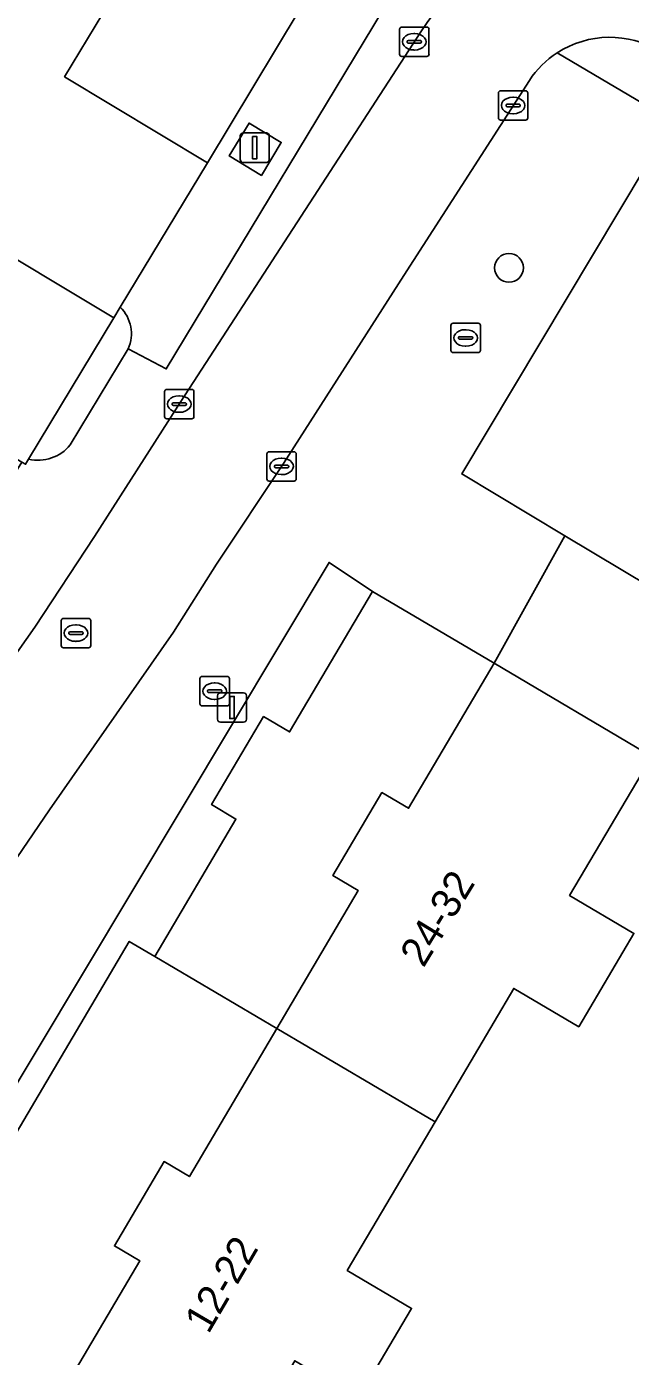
# Model space of a CAD drawing. Extents: x 158455 to 159797, y 387218 to 388672.
# Drawn here: x 159231.95 to 159252.49, y 388169.11 to 388214.39 of the extents above; entities that cross this region are included whole.
import ezdxf

# ---------------------------------------------------------------- set-up
doc = ezdxf.new("R2010")
doc.units = 0
for name, color, linetype in [('IMGEO_Boom', 7, 'Continuous'), ('IMGEO_Brandkraan', 7, 'Continuous'), ('IMGEO_Erf', 7, 'Continuous'), ('IMGEO_Kolk', 7, 'Continuous'), ('IMGEO_Lichtmast', 7, 'Continuous'), ('IMGEO_Muur', 7, 'Continuous'), ('IMGEO_Pand', 7, 'Continuous'), ('IMGEO_Pand_nummerreeks', 7, 'Continuous'), ('IMGEO_Pand_overbouw', 7, 'Continuous'), ('IMGEO_Parkeervlak_open', 7, 'Continuous'), ('IMGEO_Rijbaan_lokaal_open', 7, 'Continuous'), ('IMGEO_Rioolput', 7, 'Continuous'), ('IMGEO_Verkeerseiland_open', 7, 'Continuous'), ('IMGEO_Voetpad_open', 7, 'Continuous')]:
    doc.layers.add(name, color=color, linetype=linetype)

msp = doc.modelspace()

# ---------------------------------------------------------------- linework, layer by layer
at = {"layer": 'IMGEO_Boom'}
msp.add_circle((159248.363, 388206.175), 0.489, dxfattribs=at)
at = {"layer": 'IMGEO_Brandkraan'}
for p, q in [((159237.847, 388191.335), (159237.847, 388192.187)), ((159237.922, 388192.261), (159238.774, 388192.261)), ((159238.335, 388192.041), (159238.36, 388192.041)), ((159238.848, 388192.187), (159238.848, 388191.335)), ((159238.106, 388191.755), (159238.106, 388191.767)), ((159238.544, 388191.718), (159238.146, 388191.718)), ((159238.149, 388191.804), (159238.547, 388191.804)), ((159238.358, 388191.481), (159238.333, 388191.481)), ((159238.59, 388191.767), (159238.59, 388191.755)), ((159238.774, 388191.261), (159237.922, 388191.261))]:
    msp.add_line(p, q, dxfattribs=at)
for points in [[(159237.847, 388191.335), (159237.847, 388192.187)], [(159237.922, 388192.261), (159238.774, 388192.261)], [(159238.848, 388192.187), (159238.848, 388191.335)], [(159238.774, 388191.261), (159237.922, 388191.261)]]:
    msp.add_lwpolyline(points, dxfattribs=at)
for centre, radius, start, end in [((159237.924, 388192.185), 0.0765, 91.552, 178.448), ((159237.924, 388192.185), 0.0765, 91.552, 178.448), ((159238.772, 388192.185), 0.0765, 1.552, 88.448), ((159238.772, 388192.185), 0.0765, 1.552, 88.448), ((159238.146, 388191.764), 0.0403, 85.8775, 175.7526), ((159238.143, 388191.754), 0.0366, 178.938, 274.7102), ((159238.547, 388191.761), 0.043, 264.8664, 352.4533), ((159238.551, 388191.766), 0.0386, 1.7309, 96.639), ((159237.924, 388191.337), 0.0765, 181.552, 268.448), ((159237.924, 388191.337), 0.0765, 181.552, 268.448), ((159238.772, 388191.337), 0.0765, 271.552, 358.448), ((159238.772, 388191.337), 0.0765, 271.552, 358.448)]:
    msp.add_arc(centre, radius, start, end, dxfattribs=at)
for centre, major_axis, ratio, start_param, end_param in [((159238.334, 388191.761), (-0.387, 0.002), 0.722429, 4.712389, 7.853982), ((159238.359, 388191.761), (-0.39, 0.002), 0.717154, 1.570796, 4.712389)]:
    msp.add_ellipse(centre, major_axis=major_axis, ratio=ratio, start_param=start_param, end_param=end_param, dxfattribs=at)
at = {"layer": 'IMGEO_Erf'}
for points in [[(159234.536, 388214.836), (159233.238, 388212.683), (159238.1, 388209.752), (159241.994, 388216.232)], [(159263.829, 388165.669), (159266.811, 388170.681), (159264.625, 388171.982), (159266.451, 388175.05), (159268.674, 388173.727), (159271.538, 388178.538), (159263.078, 388183.621), (159263.073, 388183.624), (159255.653, 388171.265), (159254.41, 388172.004), (159261.704, 388184.446), (159261.684, 388184.458), (159253.224, 388189.541), (159250.428, 388184.805), (159252.617, 388183.513), (159250.74, 388180.334), (159248.528, 388181.64), (159245.847, 388177.099), (159242.859, 388172.037), (159245.049, 388170.743), (159243.243, 388167.684)]]:
    msp.add_lwpolyline(points, dxfattribs=at)
msp.add_lwpolyline([(159229.823, 388207.532), (159229.315, 388206.684), (159226.519, 388208.36), (159227.023, 388209.201), (159222.209, 388212.063), (159221.974, 388212.202), (159219.714, 388213.546), (159217.119, 388209.241), (159217.445, 388209.037), (159219.35, 388207.848), (159219.001, 388207.269), (159218.535, 388206.385), (159231.261, 388198.724), (159231.787, 388199.562), (159231.912, 388199.487), (159232.017, 388199.661), (159234.92, 388204.478)], close=True, dxfattribs=at)
at = {"layer": 'IMGEO_Kolk'}
for p, q in [((159244.64, 388213.447), (159244.64, 388214.299)), ((159244.715, 388214.373), (159245.567, 388214.373)), ((159245.128, 388214.153), (159245.153, 388214.153)), ((159245.641, 388214.299), (159245.641, 388213.447)), ((159244.899, 388213.867), (159244.899, 388213.879)), ((159245.337, 388213.83), (159244.939, 388213.83)), ((159244.942, 388213.916), (159245.34, 388213.916)), ((159245.383, 388213.879), (159245.383, 388213.867)), ((159245.567, 388213.373), (159244.715, 388213.373)), ((159245.151, 388213.593), (159245.126, 388213.593)), ((159248.003, 388211.278), (159248.003, 388212.13)), ((159248.078, 388212.204), (159248.93, 388212.204)), ((159248.491, 388211.984), (159248.516, 388211.984)), ((159249.004, 388212.13), (159249.004, 388211.278)), ((159248.262, 388211.698), (159248.262, 388211.71)), ((159248.7, 388211.661), (159248.302, 388211.661)), ((159248.305, 388211.747), (159248.703, 388211.747)), ((159248.514, 388211.424), (159248.489, 388211.424)), ((159248.746, 388211.71), (159248.746, 388211.698)), ((159248.93, 388211.204), (159248.078, 388211.204)), ((159246.388, 388203.363), (159246.388, 388204.215)), ((159246.463, 388204.289), (159247.315, 388204.289)), ((159247.389, 388204.215), (159247.389, 388203.363)), ((159246.647, 388203.783), (159246.647, 388203.795)), ((159247.085, 388203.746), (159246.687, 388203.746)), ((159246.69, 388203.832), (159247.088, 388203.832)), ((159246.876, 388204.069), (159246.901, 388204.069)), ((159247.131, 388203.795), (159247.131, 388203.783)), ((159247.315, 388203.289), (159246.463, 388203.289)), ((159246.899, 388203.509), (159246.874, 388203.509)), ((159236.642, 388201.11), (159236.642, 388201.962)), ((159236.717, 388202.036), (159237.569, 388202.036)), ((159237.643, 388201.962), (159237.643, 388201.11)), ((159236.901, 388201.53), (159236.901, 388201.542)), ((159237.339, 388201.493), (159236.941, 388201.493)), ((159236.944, 388201.579), (159237.342, 388201.579)), ((159237.13, 388201.816), (159237.155, 388201.816)), ((159237.385, 388201.542), (159237.385, 388201.53)), ((159237.569, 388201.036), (159236.717, 388201.036)), ((159237.153, 388201.256), (159237.128, 388201.256)), ((159240.124, 388198.988), (159240.124, 388199.84)), ((159240.199, 388199.914), (159241.051, 388199.914)), ((159240.612, 388199.694), (159240.637, 388199.694)), ((159241.125, 388199.84), (159241.125, 388198.988)), ((159240.383, 388199.408), (159240.383, 388199.42)), ((159240.821, 388199.371), (159240.423, 388199.371)), ((159240.426, 388199.457), (159240.824, 388199.457)), ((159240.867, 388199.42), (159240.867, 388199.408)), ((159241.051, 388198.914), (159240.199, 388198.914)), ((159240.635, 388199.134), (159240.61, 388199.134))]:
    msp.add_line(p, q, dxfattribs=at)
for points in [[(159244.64, 388213.447), (159244.64, 388214.299)], [(159244.715, 388214.373), (159245.567, 388214.373)], [(159245.641, 388214.299), (159245.641, 388213.447)], [(159245.567, 388213.373), (159244.715, 388213.373)], [(159248.003, 388211.278), (159248.003, 388212.13)], [(159248.078, 388212.204), (159248.93, 388212.204)], [(159249.004, 388212.13), (159249.004, 388211.278)], [(159248.93, 388211.204), (159248.078, 388211.204)], [(159246.388, 388203.363), (159246.388, 388204.215)], [(159246.463, 388204.289), (159247.315, 388204.289)], [(159247.389, 388204.215), (159247.389, 388203.363)], [(159247.315, 388203.289), (159246.463, 388203.289)], [(159236.642, 388201.11), (159236.642, 388201.962)], [(159236.717, 388202.036), (159237.569, 388202.036)], [(159237.643, 388201.962), (159237.643, 388201.11)], [(159237.569, 388201.036), (159236.717, 388201.036)], [(159240.124, 388198.988), (159240.124, 388199.84)], [(159240.199, 388199.914), (159241.051, 388199.914)], [(159241.125, 388199.84), (159241.125, 388198.988)], [(159241.051, 388198.914), (159240.199, 388198.914)]]:
    msp.add_lwpolyline(points, dxfattribs=at)
for centre, radius, start, end in [((159244.717, 388214.297), 0.0765, 91.552, 178.448), ((159244.717, 388214.297), 0.0765, 91.552, 178.448), ((159245.565, 388214.297), 0.0765, 1.552, 88.448), ((159245.565, 388214.297), 0.0765, 1.552, 88.448), ((159244.939, 388213.876), 0.0403, 85.8775, 175.7526), ((159244.936, 388213.866), 0.0366, 178.938, 274.7102), ((159245.34, 388213.873), 0.043, 264.8664, 352.4533), ((159245.344, 388213.878), 0.0386, 1.7309, 96.639), ((159244.717, 388213.449), 0.0765, 181.552, 268.448), ((159244.717, 388213.449), 0.0765, 181.552, 268.448), ((159245.565, 388213.449), 0.0765, 271.552, 358.448), ((159245.565, 388213.449), 0.0765, 271.552, 358.448), ((159248.08, 388212.128), 0.0765, 91.552, 178.448), ((159248.08, 388212.128), 0.0765, 91.552, 178.448), ((159248.928, 388212.128), 0.0765, 1.552, 88.448), ((159248.928, 388212.128), 0.0765, 1.552, 88.448), ((159248.302, 388211.707), 0.0403, 85.8775, 175.7526), ((159248.299, 388211.697), 0.0366, 178.938, 274.7102), ((159248.703, 388211.704), 0.043, 264.8664, 352.4533), ((159248.707, 388211.709), 0.0386, 1.7309, 96.639), ((159248.08, 388211.28), 0.0765, 181.552, 268.448), ((159248.08, 388211.28), 0.0765, 181.552, 268.448), ((159248.928, 388211.28), 0.0765, 271.552, 358.448), ((159248.928, 388211.28), 0.0765, 271.552, 358.448), ((159246.465, 388204.213), 0.0765, 91.552, 178.448), ((159246.465, 388204.213), 0.0765, 91.552, 178.448), ((159247.313, 388204.213), 0.0765, 1.552, 88.448), ((159247.313, 388204.213), 0.0765, 1.552, 88.448), ((159246.687, 388203.792), 0.0403, 85.8775, 175.7526), ((159246.684, 388203.782), 0.0366, 178.938, 274.7102), ((159247.088, 388203.789), 0.043, 264.8664, 352.4533), ((159247.092, 388203.794), 0.0386, 1.7309, 96.639), ((159246.465, 388203.365), 0.0765, 181.552, 268.448), ((159246.465, 388203.365), 0.0765, 181.552, 268.448), ((159247.313, 388203.365), 0.0765, 271.552, 358.448), ((159247.313, 388203.365), 0.0765, 271.552, 358.448), ((159236.719, 388201.96), 0.0765, 91.552, 178.448), ((159236.719, 388201.96), 0.0765, 91.552, 178.448), ((159237.567, 388201.96), 0.0765, 1.552, 88.448), ((159237.567, 388201.96), 0.0765, 1.552, 88.448), ((159236.941, 388201.539), 0.0403, 85.8775, 175.7526), ((159236.938, 388201.529), 0.0366, 178.938, 274.7102), ((159237.342, 388201.536), 0.043, 264.8664, 352.4533), ((159237.346, 388201.541), 0.0386, 1.7309, 96.639), ((159236.719, 388201.112), 0.0765, 181.552, 268.448), ((159236.719, 388201.112), 0.0765, 181.552, 268.448), ((159237.567, 388201.112), 0.0765, 271.552, 358.448), ((159237.567, 388201.112), 0.0765, 271.552, 358.448), ((159240.201, 388199.838), 0.0765, 91.552, 178.448), ((159240.201, 388199.838), 0.0765, 91.552, 178.448), ((159241.049, 388199.838), 0.0765, 1.552, 88.448), ((159241.049, 388199.838), 0.0765, 1.552, 88.448), ((159240.423, 388199.417), 0.0403, 85.8775, 175.7526), ((159240.42, 388199.407), 0.0366, 178.938, 274.7102), ((159240.824, 388199.414), 0.043, 264.8664, 352.4533), ((159240.828, 388199.419), 0.0386, 1.7309, 96.639), ((159240.201, 388198.99), 0.0765, 181.552, 268.448), ((159240.201, 388198.99), 0.0765, 181.552, 268.448), ((159241.049, 388198.99), 0.0765, 271.552, 358.448), ((159241.049, 388198.99), 0.0765, 271.552, 358.448)]:
    msp.add_arc(centre, radius, start, end, dxfattribs=at)
for centre, major_axis, ratio, start_param, end_param in [((159245.127, 388213.873), (-0.387, 0.002), 0.722429, 4.712389, 7.853982), ((159245.152, 388213.873), (-0.39, 0.002), 0.717154, 1.570796, 4.712389), ((159248.49, 388211.704), (-0.387, 0.002), 0.722429, 4.712389, 7.853982), ((159248.515, 388211.704), (-0.39, 0.002), 0.717154, 1.570796, 4.712389), ((159246.875, 388203.789), (-0.387, 0.002), 0.722429, 4.712389, 7.853982), ((159246.9, 388203.789), (-0.39, 0.002), 0.717154, 1.570796, 4.712389), ((159237.129, 388201.536), (-0.387, 0.002), 0.722429, 4.712389, 7.853982), ((159237.154, 388201.536), (-0.39, 0.002), 0.717154, 1.570796, 4.712389), ((159240.611, 388199.414), (-0.387, 0.002), 0.722429, 4.712389, 7.853982), ((159240.636, 388199.414), (-0.39, 0.002), 0.717154, 1.570796, 4.712389)]:
    msp.add_ellipse(centre, major_axis=major_axis, ratio=ratio, start_param=start_param, end_param=end_param, dxfattribs=at)
at = {"layer": 'IMGEO_Lichtmast'}
for p, q in [((159239.216, 388209.868), (159239.216, 388210.668)), ((159239.216, 388210.668), (159239.216, 388209.868)), ((159239.316, 388210.768), (159240.106, 388210.768)), ((159240.106, 388210.768), (159239.316, 388210.768)), ((159240.206, 388210.668), (159240.206, 388209.868)), ((159240.206, 388209.868), (159240.206, 388210.668)), ((159240.106, 388209.768), (159239.316, 388209.768)), ((159239.316, 388209.768), (159240.106, 388209.768)), ((159238.442, 388190.805), (159238.442, 388191.605)), ((159238.442, 388191.605), (159238.442, 388190.805)), ((159238.542, 388191.705), (159239.332, 388191.705)), ((159239.332, 388191.705), (159238.542, 388191.705)), ((159239.432, 388191.605), (159239.432, 388190.805)), ((159239.432, 388190.805), (159239.432, 388191.605)), ((159239.332, 388190.705), (159238.542, 388190.705)), ((159238.542, 388190.705), (159239.332, 388190.705))]:
    msp.add_line(p, q, dxfattribs=at)
for points in [[(159239.636, 388210.643), (159239.786, 388210.643), (159239.786, 388209.893), (159239.636, 388209.893), (159239.636, 388210.643)], [(159238.862, 388191.58), (159239.012, 388191.58), (159239.012, 388190.83), (159238.862, 388190.83), (159238.862, 388191.58)]]:
    msp.add_lwpolyline(points, dxfattribs=at)
for centre, start, end in [((159239.316, 388210.668), 90, 180), ((159239.316, 388210.668), 90, 180), ((159240.106, 388210.668), 0, 90), ((159240.106, 388210.668), 360, 90), ((159239.316, 388209.868), 180, 270), ((159239.316, 388209.868), 180, 270), ((159240.106, 388209.868), 270, 0), ((159240.106, 388209.868), 270, 0), ((159238.542, 388191.605), 90, 180), ((159238.542, 388191.605), 90, 180), ((159239.332, 388191.605), 0, 90), ((159239.332, 388191.605), 360, 90), ((159238.542, 388190.805), 180, 270), ((159238.542, 388190.805), 180, 270), ((159239.332, 388190.805), 270, 0), ((159239.332, 388190.805), 270, 0)]:
    msp.add_arc(centre, 0.1, start, end, dxfattribs=at)
at = {"layer": 'IMGEO_Muur'}
msp.add_lwpolyline([(159238.1, 388209.752), (159241.994, 388216.232)], dxfattribs=at)
at = {"layer": 'IMGEO_Pand'}
for points in [[(159233.238, 388212.683), (159234.536, 388214.836), (159231.516, 388216.656), (159230.218, 388214.504), (159225.552, 388217.316), (159225.422, 388217.394), (159222.209, 388212.063), (159227.023, 388209.201), (159226.519, 388208.36), (159229.315, 388206.684), (159229.823, 388207.532), (159234.92, 388204.478), (159235.135, 388204.835), (159238.1, 388209.752)], [(159295.371, 388186.415), (159282.989, 388193.781), (159283.611, 388194.827), (159270.691, 388202.514), (159270.093, 388201.509), (159269.175, 388199.965), (159252.993, 388209.593), (159246.753, 388199.157), (159250.268, 388197.054), (159263.041, 388189.414), (159263.768, 388190.629), (159276.067, 388183.273), (159275.338, 388182.053), (159285.191, 388176.16), (159288.172, 388174.377)], [(159245.847, 388177.099), (159248.528, 388181.64), (159250.74, 388180.334), (159252.617, 388183.513), (159250.428, 388184.805), (159253.224, 388189.541), (159247.856, 388192.709), (159244.944, 388187.774), (159244.04, 388188.307), (159242.372, 388185.48), (159243.233, 388184.971), (159240.463, 388180.277)], [(159233.059, 388167.705), (159238.451, 388164.521), (159241.074, 388168.964), (159243.243, 388167.684), (159245.049, 388170.743), (159242.859, 388172.037), (159245.847, 388177.099), (159240.463, 388180.277), (159237.487, 388175.234), (159236.628, 388175.741), (159234.935, 388172.872), (159235.805, 388172.358)]]:
    msp.add_lwpolyline(points, close=True, dxfattribs=at)
at = {"layer": 'IMGEO_Pand_overbouw'}
for points in [[(159234.92, 388204.478), (159229.823, 388207.532), (159229.315, 388206.684), (159226.519, 388208.36), (159227.023, 388209.201), (159222.209, 388212.063), (159221.974, 388212.202), (159219.35, 388207.848), (159219.001, 388207.269), (159231.787, 388199.562), (159231.912, 388199.487), (159232.017, 388199.661)], [(159247.856, 388192.709), (159243.717, 388195.153), (159240.896, 388190.374), (159240.012, 388190.896), (159238.241, 388187.897), (159239.073, 388187.406), (159236.311, 388182.728), (159240.463, 388180.277), (159243.233, 388184.971), (159242.372, 388185.48), (159244.04, 388188.307), (159244.944, 388187.774)], [(159233.059, 388167.705), (159235.805, 388172.358), (159234.935, 388172.872), (159236.628, 388175.741), (159237.487, 388175.234), (159240.463, 388180.277), (159236.311, 388182.728), (159235.441, 388183.241), (159227.994, 388170.628), (159230.621, 388169.144)]]:
    msp.add_lwpolyline(points, close=True, dxfattribs=at)
at = {"layer": 'IMGEO_Parkeervlak_open'}
msp.add_lwpolyline([(159235.405, 388203.421), (159236.697, 388202.732), (159244.711, 388216.024), (159242.678, 388217.369), (159241.994, 388216.232), (159238.1, 388209.752), (159235.135, 388204.835)], dxfattribs=at)
msp.add_lwpolyline([(159239.936, 388209.324), (159238.842, 388209.984), (159239.518, 388211.104), (159240.612, 388210.445)], close=True, dxfattribs=at)
msp.add_arc((159234.244, 388203.932), 1.269, 336.241, 45.3797, dxfattribs=at)
at = {"layer": 'IMGEO_Rijbaan_lokaal_open'}
for points in [[(159255.498, 388216.545), (159257.011, 388215.627), (159257.82, 388216.947), (159249.978, 388221.574), (159246.614, 388223.713), (159243.906, 388219.412), (159242.678, 388217.369), (159244.711, 388216.024), (159236.697, 388202.732), (159235.405, 388203.421), (159233.432, 388200.148)], [(159245.384, 388214.25), (159237.201, 388201.629), (159234.255, 388197.027), (159232.222, 388193.943), (159230.82, 388191.957), (159228.217, 388188.284), (159226.414, 388185.719), (159222.908, 388180.379), (159221.796, 388178.752), (159218.661, 388173.591), (159208.986, 388157.522)], [(159230.82, 388191.957), (159232.222, 388193.943), (159234.255, 388197.027), (159237.201, 388201.629), (159245.384, 388214.25)], [(159212.735, 388155.94), (159221.383, 388170.369), (159224.72, 388175.789), (159226.793, 388178.844), (159229.227, 388182.607), (159232.722, 388187.718), (159236.949, 388193.766), (159238.412, 388196.082), (159240.695, 388199.516), (159244.783, 388205.914), (159249.056, 388212.56)], [(159232.017, 388199.661), (159231.912, 388199.487), (159231.787, 388199.562), (159231.261, 388198.724), (159227.806, 388193.788), (159224.55, 388188.337), (159225.134, 388187.978), (159217.892, 388175.855)]]:
    msp.add_lwpolyline(points, dxfattribs=at)
msp.add_lwpolyline([(159263.768, 388190.629), (159263.041, 388189.414), (159250.268, 388197.054), (159247.856, 388192.709), (159253.224, 388189.541), (159261.684, 388184.458), (159261.704, 388184.446), (159263.073, 388183.624), (159263.078, 388183.621), (159271.538, 388178.538), (159277.024, 388175.274), (159281.893, 388172.377), (159282.646, 388171.929), (159285.191, 388176.16), (159275.338, 388182.053), (159276.067, 388183.273)], close=True, dxfattribs=at)
for centre, radius, start, end in [((159251.628, 388210.166), 7.461, 58.7583, 146.8111), ((159251.628, 388210.166), 7.461, 58.7583, 146.8111), ((159251.792, 388210.74), 3.286, 58.7026, 122.8729), ((159251.8, 388210.733), 3.296, 122.9274, 146.3459), ((159232.334, 388201.04), 1.415, 257.0566, 320.9272)]:
    msp.add_arc(centre, radius, start, end, dxfattribs=at)
at = {"layer": 'IMGEO_Rioolput'}
for p, q in [((159233.127, 388193.312), (159233.127, 388194.164)), ((159233.202, 388194.238), (159234.054, 388194.238)), ((159234.128, 388194.164), (159234.128, 388193.312)), ((159233.386, 388193.732), (159233.386, 388193.744)), ((159233.429, 388193.781), (159233.827, 388193.781)), ((159233.615, 388194.018), (159233.64, 388194.018)), ((159233.87, 388193.744), (159233.87, 388193.732)), ((159233.824, 388193.695), (159233.426, 388193.695)), ((159233.638, 388193.458), (159233.613, 388193.458)), ((159234.054, 388193.238), (159233.202, 388193.238))]:
    msp.add_line(p, q, dxfattribs=at)
for points in [[(159233.127, 388193.312), (159233.127, 388194.164)], [(159233.202, 388194.238), (159234.054, 388194.238)], [(159234.128, 388194.164), (159234.128, 388193.312)], [(159234.054, 388193.238), (159233.202, 388193.238)]]:
    msp.add_lwpolyline(points, dxfattribs=at)
for centre, radius, start, end in [((159233.204, 388194.162), 0.0765, 91.552, 178.448), ((159233.204, 388194.162), 0.0765, 91.552, 178.448), ((159234.052, 388194.162), 0.0765, 1.552, 88.448), ((159234.052, 388194.162), 0.0765, 1.552, 88.448), ((159233.426, 388193.741), 0.0403, 85.8775, 175.7526), ((159233.423, 388193.731), 0.0366, 178.938, 274.7102), ((159233.827, 388193.738), 0.043, 264.8664, 352.4533), ((159233.831, 388193.743), 0.0386, 1.7309, 96.639), ((159233.204, 388193.314), 0.0765, 181.552, 268.448), ((159233.204, 388193.314), 0.0765, 181.552, 268.448), ((159234.052, 388193.314), 0.0765, 271.552, 358.448), ((159234.052, 388193.314), 0.0765, 271.552, 358.448)]:
    msp.add_arc(centre, radius, start, end, dxfattribs=at)
for centre, major_axis, ratio, start_param, end_param in [((159233.614, 388193.738), (-0.387, 0.002), 0.722429, 4.712389, 7.853982), ((159233.639, 388193.738), (-0.39, 0.002), 0.717154, 1.570796, 4.712389)]:
    msp.add_ellipse(centre, major_axis=major_axis, ratio=ratio, start_param=start_param, end_param=end_param, dxfattribs=at)
at = {"layer": 'IMGEO_Verkeerseiland_open'}
for points in [[(159235.135, 388204.835), (159234.92, 388204.478), (159232.017, 388199.661)], [(159233.432, 388200.148), (159235.405, 388203.421)]]:
    msp.add_lwpolyline(points, dxfattribs=at)
for centre, radius, start, end in [((159234.244, 388203.932), 1.269, 336.241, 45.3797), ((159232.334, 388201.04), 1.415, 257.0566, 320.9272)]:
    msp.add_arc(centre, radius, start, end, dxfattribs=at)
at = {"layer": 'IMGEO_Voetpad_open'}
for points in [[(159250.008, 388213.5), (159253.937, 388211.172), (159257.454, 388209.069), (159270.093, 388201.509), (159270.691, 388202.514), (159271.736, 388204.222), (159272.31, 388205.169), (159271.605, 388205.616)], [(159253.937, 388211.172), (159250.008, 388213.5)], [(159249.056, 388212.56), (159244.783, 388205.914), (159240.695, 388199.516), (159238.412, 388196.082), (159236.949, 388193.766), (159232.722, 388187.718), (159229.227, 388182.607), (159226.793, 388178.844), (159224.72, 388175.789), (159221.383, 388170.369), (159212.735, 388155.94)], [(159214.541, 388134.186), (159214.428, 388140.38), (159214.15, 388150.168), (159217.617, 388150.283), (159220.841, 388155.684), (159220.855, 388155.708), (159221.621, 388156.992), (159218.192, 388159.016), (159217.43, 388159.525), (159225.124, 388172.382), (159225.809, 388171.918), (159227.228, 388171.08), (159242.239, 388196.147), (159243.717, 388195.153), (159247.856, 388192.709), (159250.268, 388197.054), (159246.753, 388199.157), (159252.993, 388209.593), (159253.937, 388211.172)], [(159227.573, 388163.98), (159230.621, 388169.144), (159233.059, 388167.705), (159235.805, 388172.358), (159234.935, 388172.872), (159236.628, 388175.741), (159237.487, 388175.234), (159240.463, 388180.277), (159243.233, 388184.971), (159242.372, 388185.48), (159244.04, 388188.307), (159244.944, 388187.774), (159247.856, 388192.709), (159243.717, 388195.153), (159242.239, 388196.147), (159227.228, 388171.08), (159225.809, 388171.918), (159225.124, 388172.382), (159217.43, 388159.525)]]:
    msp.add_lwpolyline(points, dxfattribs=at)
msp.add_lwpolyline([(159240.612, 388210.445), (159239.518, 388211.104), (159238.842, 388209.984), (159239.936, 388209.324)], close=True, dxfattribs=at)
for centre, radius, start, end in [((159251.792, 388210.74), 3.286, 58.7026, 122.8729), ((159251.8, 388210.733), 3.296, 122.9274, 146.3459)]:
    msp.add_arc(centre, radius, start, end, dxfattribs=at)

# ---------------------------------------------------------------- texts
at = {"layer": 'IMGEO_Pand_nummerreeks'}
for s, rotation, p in [('24-32', 58.5994, (159245.454, 388182.315)), ('12-22', 59.6792, (159238.134, 388169.843))]:
    msp.add_text(s, height=1, rotation=rotation, dxfattribs=at).set_placement(p)

doc.saveas('drawing.dxf')
